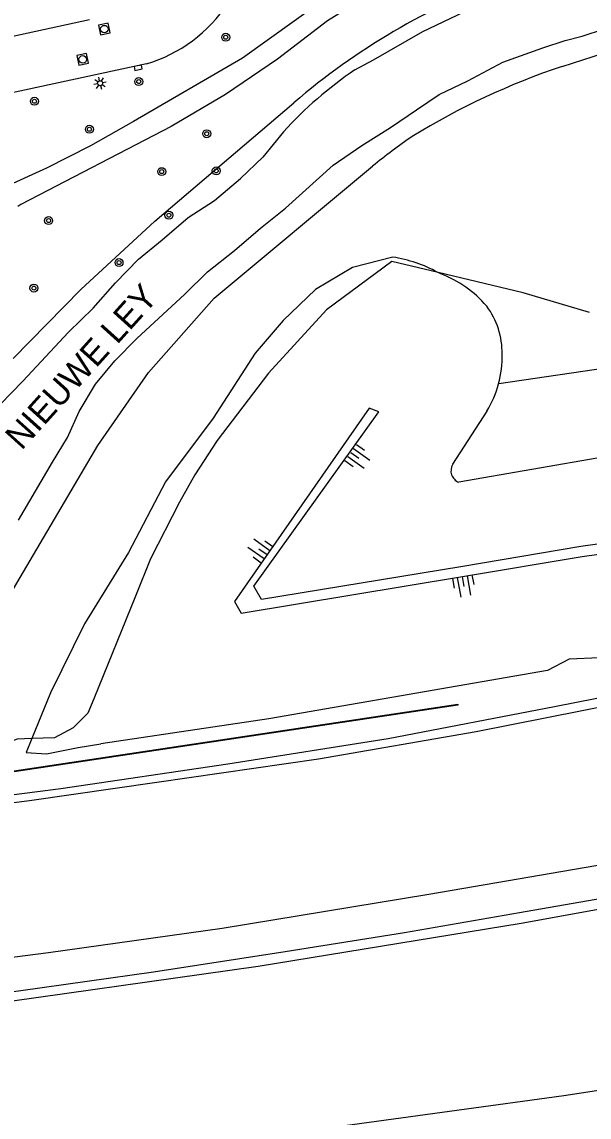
# Model space of a CAD drawing. Extents: x 132994 to 136000, y 393499 to 395512.
# Drawn here: x 134831.3 to 134888.2, y 394059.5 to 394169.4 of the extents above; entities that cross this region are included whole.
import ezdxf

# ---------------------------------------------------------------- set-up
doc = ezdxf.new("R2010")
doc.units = 0
for name, color, linetype in [('gg-afsc-muur', 7, 'Continuous'), ('gg-anno-naam water', 7, 'Continuous'), ('gg-knt-BGT kruinlijn', 7, 'Continuous'), ('gg-knt-bovenkant onderkant talud', 7, 'Continuous'), ('gg-knt-bronhoudergrens', 7, 'Continuous'), ('gg-knt-verharding', 7, 'Continuous'), ('gg-knt-verharding nz', 7, 'Continuous'), ('gg-kntw-bovenkant insteek waterloop', 7, 'Continuous'), ('gg-kntw-waterlijn', 7, 'Continuous'), ('gt-grn-groengrens', 7, 'Continuous'), ('gt-symb-boom', 7, 'Continuous'), ('gt-symb-kolk', 7, 'Continuous'), ('gt-symb-lichtmast', 7, 'Continuous'), ('gt-symb-rioolschacht', 7, 'Continuous'), ('gt-symb-talud symbool', 7, 'Continuous'), ('gx-grn-maaiveld', 7, 'Continuous')]:
    doc.layers.add(name, color=color, linetype=linetype)

# ---------------------------------------------------------------- blocks, each defined once
blk = doc.blocks.new('gt0-BOOM')
at = {"layer": 'gt-symb-boom'}
for radius in [0.4, 0.2]:
    blk.add_circle((0, 0), radius, dxfattribs=at)
blk = doc.blocks.new('gt0-KOLK')
at = {"layer": 'gt-symb-kolk'}
blk.add_lwpolyline([(0, 0), (0.37, 0), (0.37, 0.4), (-0.38, 0.4), (-0.38, 0), (0, 0)], dxfattribs=at)
blk = doc.blocks.new('gt0-TALUD_1')
at = {"layer": 'gt-symb-talud symbool'}
for p, q in [((-1, -1), (-1, 0)), ((-0.5, -2), (-0.5, 0)), ((0, -1), (0, 0)), ((0.5, -2), (0.5, 0)), ((1, -1), (1, 0))]:
    blk.add_line(p, q, dxfattribs=at)
blk = doc.blocks.new('gt0-RS')
at = {"layer": 'gt-symb-rioolschacht'}
blk.add_lwpolyline([(-0.5, -0.5), (0.5, -0.5), (0.5, 0.5), (-0.5, 0.5)], close=True, dxfattribs=at)
blk.add_circle((0, 0), 0.375, dxfattribs=at)
blk = doc.blocks.new('gt0-LMAST')
at = {"layer": 'gt-symb-lichtmast'}
for p, q in [((-0.18, 0.17), (-0.45, 0.44)), ((0, 0.25), (0, 0.62)), ((0.17, 0.17), (0.44, 0.44)), ((-0.25, 0), (-0.63, 0)), ((-0.18, -0.18), (-0.45, -0.45)), ((0, -0.25), (0, -0.63)), ((0.44, -0.45), (0.17, -0.18)), ((0.25, 0), (0.62, 0))]:
    blk.add_line(p, q, dxfattribs=at)
blk.add_circle((0, 0), 0.25, dxfattribs=at)

msp = doc.modelspace()

# ---------------------------------------------------------------- linework, layer by layer
at = {"layer": 'gg-afsc-muur'}
msp.add_lwpolyline([(134749.4, 394085.6), (134800.47, 394090.33), (134817.57, 394092.3), (134874.94, 394100.9)], dxfattribs=at)
at = {"layer": 'gg-knt-BGT kruinlijn'}
for points in [[(135000, 394142.96), (134987.89, 394139.42), (134981.91, 394137.74), (134950.3, 394129.06), (134944.13, 394127.47), (134932.02, 394124.52), (134920.51, 394122.15), (134903.11, 394119), (134887.34, 394116.78), (134875.31, 394114.76), (134855.31, 394111.46), (134854.55, 394112.8), (134867.08, 394130.32), (134866.11, 394130.66), (134852.59, 394111.28), (134853.26, 394110.11)], [(134853.26, 394110.11), (134875.47, 394113.77), (134887.49, 394115.79), (134903.27, 394118.01), (134920.7, 394121.17), (134932.24, 394123.55), (134944.36, 394126.5), (134950.56, 394128.1), (134956.72, 394129.77), (134988.16, 394138.46), (135000, 394141.92)]]:
    msp.add_lwpolyline(points, dxfattribs=at)
at = {"layer": 'gg-knt-bovenkant onderkant talud'}
msp.add_line((134874.5, 394125.04), (134877.93, 394130.38), dxfattribs=at)
for points in [[(134868.48, 394145.84), (134864.44, 394144.8), (134860.74, 394142.58), (134857.48, 394139.48), (134854.66, 394136.19), (134850.46, 394129.66), (134845.69, 394123.28), (134841.96, 394116.2), (134837.55, 394109.02), (134834.14, 394102.11), (134832.27, 394097.51)], [(134937.18, 394136.1), (134932.81, 394134.76), (134913.83, 394130.22), (134897.08, 394127.05), (134875.11, 394123.24)], [(134832.27, 394097.51), (134831.7, 394096.1), (134833.76, 394095.98)], [(134833.76, 394095.98), (134836.94, 394096.62), (134839.21, 394096.97)]]:
    msp.add_lwpolyline(points, dxfattribs=at)
for centre, radius, start, end in [((134866.26, 394131.83), 14.18, 61.5618, 81.0239), ((134866.53, 394132.3), 13.64, 60.2968, 61.594), ((134869.45, 394133.77), 11.06, 40.2069, 69.7108), ((134871.53, 394136.21), 7.92, 359.2031, 36.4339), ((134868.99, 394135.81), 10.46, 345.0544, 1.5749), ((134868.98, 394135.81), 10.47, 328.7276, 345.0824), ((134875.53, 394124.38), 1.22, 147.3437, 249.6025)]:
    msp.add_arc(centre, radius, start, end, dxfattribs=at)
at = {"layer": 'gg-knt-bronhoudergrens'}
for points in [[(134873.02, 394144.3), (134868.37, 394145.41), (134861.84, 394140.55), (134856, 394134.19), (134850.87, 394127.42), (134848.63, 394123.97), (134847.08, 394121.24), (134844.18, 394115.54), (134842.66, 394111.79), (134838.49, 394101.51), (134837.9, 394100.07), (134836.43, 394098.6), (134834.54, 394097.6), (134832.27, 394097.51)], [(134888.21, 394140.28), (134881.55, 394142.26), (134873.02, 394144.3)], [(134832.27, 394097.51), (134830.79, 394097.45), (134825.08, 394095.36), (134822, 394096)]]:
    msp.add_lwpolyline(points, dxfattribs=at)
at = {"layer": 'gg-knt-verharding'}
msp.add_lwpolyline([(134843.78, 394165.22), (134790.15, 394153.65), (134785.85, 394152.88)], dxfattribs=at)
msp.add_arc((134839.42, 394179.58), 15.01, 286.8956, 326.5221, dxfattribs=at)
at = {"layer": 'gg-knt-verharding nz'}
msp.add_line((134812.42, 394164.1), (134838.06, 394169.67), dxfattribs=at)
at = {"layer": 'gg-kntw-bovenkant insteek waterloop'}
msp.add_line((134885.46, 394164.97), (134899.85, 394169.58), dxfattribs=at)
msp.add_lwpolyline([(134830.39, 394135.65), (134837.18, 394142.59), (134844.62, 394149.45), (134858.55, 394161.32)], dxfattribs=at)
for centre, radius, start, end in [((134904.27, 394107.82), 70.38, 110.4663, 130.5097), ((134908.48, 394096.06), 72.65, 108.4758, 121.5859), ((134911.78, 394098.75), 72.21, 124.934, 128.875)]:
    msp.add_arc(centre, radius, start, end, dxfattribs=at)
at = {"layer": 'gg-kntw-waterlijn'}
msp.add_line((134857.51, 394158.41), (134855.43, 394155.86), dxfattribs=at)
msp.add_lwpolyline([(134864.68, 394164.62), (134866.53, 394165.62), (134871.5, 394168.48), (134877.73, 394171.45), (134881.77, 394172.63), (134888.12, 394174.29)], dxfattribs=at)
msp.add_arc((134886.92, 394131.71), 39.72, 124.0366, 137.7593, dxfattribs=at)
at = {"layer": 'gt-grn-groengrens'}
for points in [[(134867.84, 394174.48), (134865.52, 394173.64), (134863.36, 394172.71), (134861.29, 394171.45), (134853.39, 394165.8), (134842.47, 394159.44), (134838.16, 394157.01), (134833.76, 394154.77), (134829.27, 394152.71), (134823.63, 394152.07), (134805.06, 394149.79), (134797.65, 394149.43), (134773.66, 394147.04), (134768.72, 394146.47), (134733.82, 394144.36), (134717.94, 394144), (134715.59, 394144.03), (134713.26, 394144.28), (134710.96, 394144.73), (134703.68, 394145.92), (134695.48, 394147.48), (134686.62, 394150.2)], [(134868.3, 394172.42), (134865.98, 394171.71), (134863.95, 394170.79), (134861.94, 394169.55), (134856.93, 394165.69), (134851.69, 394162.14), (134846.24, 394158.93), (134831.17, 394151.1), (134830.86, 394150.9)], [(134937.18, 394136.1), (134938.31, 394141.11), (134898.87, 394131.83), (134898.48, 394135.96), (134879.1, 394133.11)]]:
    msp.add_lwpolyline(points, dxfattribs=at)
at = {"layer": 'gx-grn-maaiveld'}
for points in [[(134830.94, 394119.43), (134834.34, 394125.27), (134835.85, 394127.74), (134837.02, 394130.34), (134838.65, 394133.09), (134840.59, 394135.42), (134842.82, 394137.66), (134847.61, 394142.11), (134849.88, 394144.35), (134852.59, 394146.49), (134855.22, 394148.74), (134857.71, 394150.75), (134862.49, 394155.05), (134865.38, 394157.03), (134868.26, 394158.85), (134870.87, 394160.62), (134873.13, 394162.15), (134876, 394163.53), (134879.52, 394165.39), (134883.54, 394166.83), (134885.76, 394167.57), (134887.46, 394168.02), (134889.71, 394168.76)], [(134816.99, 394116.14), (134818.74, 394119), (134822.18, 394124.29), (134824.35, 394126.49), (134826.83, 394128.8), (134829.11, 394131.04), (134831.39, 394133.38), (134835.94, 394138.3), (134838.43, 394140.71), (134840.68, 394143.25), (134842.97, 394145.63), (134845.36, 394147.56), (134847.94, 394149.82), (134850.6, 394151.52), (134853.22, 394153.72), (134855.43, 394155.86)], [(134829.08, 394110.26), (134838.9, 394126.93), (134843.99, 394134.26), (134850.57, 394141.7), (134866.46, 394154.97)], [(134945.41, 394117.2), (134938.13, 394115.3), (134913.79, 394109.23), (134892.24, 394105.74), (134886.17, 394105.49), (134884, 394104.36), (134856.06, 394099.51), (134839.21, 394096.97)], [(134945.82, 394114.23), (134942.39, 394113.42), (134922.32, 394108.55), (134901.5, 394104.01), (134884.71, 394100.7), (134868, 394097.49), (134851.95, 394094.94), (134835.19, 394092.47), (134812.52, 394089.55), (134812.58, 394088.78)], [(134945.77, 394113.31), (134939.22, 394111.76), (134922.07, 394107.66), (134906.86, 394104.3), (134891.03, 394101), (134876.83, 394098.2), (134861.02, 394095.46), (134844.81, 394093.09), (134832.04, 394091.28), (134812.58, 394088.78)], [(134800.47, 394090.38), (134817.57, 394092.35), (134874.99, 394100.96), (134875, 394100.86), (134817.58, 394092.25), (134800.48, 394090.28), (134749.35, 394085.54), (134749.35, 394085.64), (134800.47, 394090.38)], [(134610.68, 394064.86), (134623.82, 394064.51), (134635, 394064.12), (134648.42, 394063.94), (134660.26, 394063.93), (134673.99, 394064.03), (134687.13, 394064.26), (134699.65, 394064.69), (134712.55, 394065.16), (134725.55, 394065.77), (134738.43, 394066.53), (134752.34, 394067.44), (134767.7, 394068.64), (134782.79, 394070.08), (134801.44, 394072.1), (134817.57, 394073.93), (134833.95, 394076.05), (134851.36, 394078.5), (134872.08, 394081.89), (134893.33, 394085.55), (134911.15, 394088.93), (134932.65, 394093.4), (134944.54, 394096.12)], [(134943.98, 394091.52), (134941.04, 394090.85), (134931.01, 394088.63), (134921.81, 394086.55), (134903.26, 394082.94), (134881.36, 394078.97), (134854.97, 394074.64), (134824.62, 394070.34), (134790.23, 394066.37), (134757.12, 394063.53), (134721.56, 394061.26), (134687, 394060.07), (134667.81, 394059.77), (134643.37, 394059.85), (134634.06, 394059.96), (134611.8, 394060.48), (134588.06, 394061.68), (134574.26, 394062.5)], [(134898.67, 394083.06), (134881.18, 394080.02), (134869.64, 394078.03), (134857.68, 394076.1), (134844.47, 394074.06), (134831.17, 394072.2), (134820.59, 394070.75), (134809.35, 394069.46), (134799.43, 394068.31), (134790.41, 394067.36), (134780.09, 394066.39), (134771.19, 394065.55), (134759.2, 394064.69), (134747.23, 394063.73), (134734.61, 394062.94), (134724.18, 394062.39)], [(134942.95, 394072.31), (134936.37, 394070.86), (134925.53, 394068.58), (134909.22, 394065.44), (134900.67, 394063.96), (134885.63, 394061.65), (134861.96, 394058.42), (134846.28, 394056.46), (134832.88, 394054.89), (134817.02, 394053.41), (134802.6, 394052.37), (134798.66, 394051.99), (134798.63, 394051.99)]]:
    msp.add_lwpolyline(points, dxfattribs=at)

# ---------------------------------------------------------------- block references
at = {"layer": 'gt-symb-boom'}
for p in [(134851.72, 394167.9), (134843, 394163.45), (134832.54, 394161.47), (134849.82, 394158.22), (134845.3, 394154.41), (134850.77, 394154.49), (134833.96, 394149.5), (134846.02, 394150.04), (134841.02, 394145.28), (134832.48, 394142.72)]:
    msp.add_blockref('gt0-BOOM', p, dxfattribs=at)
at = {"layer": 'gt-symb-boom', "rotation": -167.88123966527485}
msp.add_blockref('gt0-BOOM', (134838.05, 394158.66), dxfattribs=at)
at = {"layer": 'gt-symb-kolk', "rotation": -168.17329607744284}
msp.add_blockref('gt0-KOLK', (134842.89, 394165.03), dxfattribs=at)
at = {"layer": 'gt-symb-lichtmast', "rotation": -77.8131597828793}
msp.add_blockref('gt0-LMAST', (134839.12, 394163.29), dxfattribs=at)
at = {"layer": 'gt-symb-rioolschacht'}
for p, rotation in [((134839.55, 394168.72), 12.06274602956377), ((134837.38, 394165.68), 12.186840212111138)]:
    msp.add_blockref('gt0-RS', p, dxfattribs=dict(at, rotation=rotation))
at = {"layer": 'gt-symb-talud symbool'}
for p, xscale, yscale, rotation in [((134864.26, 394126.19), 0.9998464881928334, 0.9998464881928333, 54.402368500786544), ((134855.87, 394115.98), 0.9998464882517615, 0.9998464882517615, -125.59763150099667), ((134875.47, 394113.77), 0.9999699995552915, 0.9999699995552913, 10.2535980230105)]:
    msp.add_blockref('gt0-TALUD_1', p, dxfattribs=dict(at, xscale=xscale, yscale=yscale, rotation=rotation))

# ---------------------------------------------------------------- texts
at = {"layer": 'gg-anno-naam water'}
msp.add_text('NIEUWE LEY', height=2.5, rotation=47.9574, dxfattribs=at).set_placement((134831.25, 394126.37))

doc.saveas('drawing.dxf')
